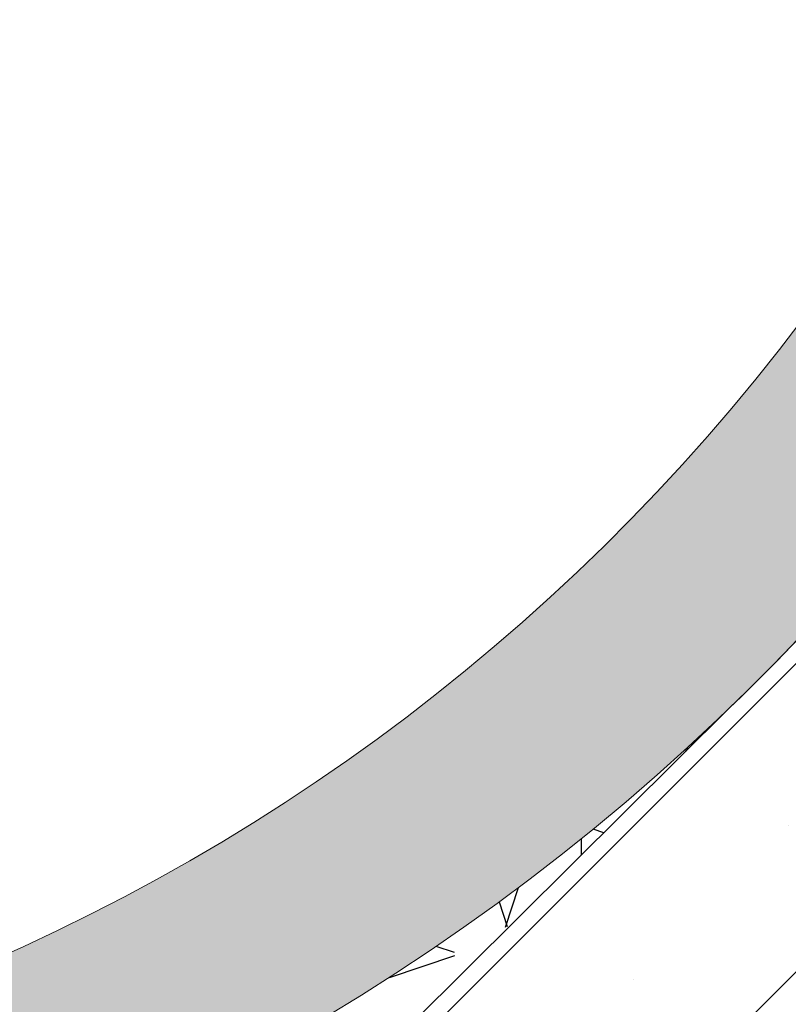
# Model space of a CAD drawing. Header units: metres. Extents: x 174423 to 274510, y 410991 to 462742.
# Tile 850 of 1056: x 174700.47 to 174708.02, y 462400.84 to 462410.51. Entities that reach past the tile are written whole.
import ezdxf

# ---------------------------------------------------------------- set-up
doc = ezdxf.new("R2010")
doc.units = ezdxf.units.M
doc.layers.add('-DR-nw-arc-menggranulaat 0.15 m halfverharding', color=250, linetype='Continuous')
doc.layers.add('-DR-nw-BRM-arc-zand voor zandbed', color=252, linetype='Continuous', lineweight=9)
doc.layers.add('-DR-nw-gr-arc-groeiplaats-grond gazon 0.30', color=250, linetype='Continuous', lineweight=9)

msp = doc.modelspace()

# ---------------------------------------------------------------- hatches: boundary and pattern name
at = {"layer": '-DR-nw-arc-menggranulaat 0.15 m halfverharding'}
h = msp.add_hatch(dxfattribs=at)
h.set_pattern_fill('AVH-FUNDERING_GRANULAAT_BETON', color=256, scale=0.5, angle=6.617589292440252e-10, pattern_type=2)
h.set_pattern_definition([(6.61758929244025e-10, (170428.7378876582, 465917.0970284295), (1.99999999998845, 1.0000000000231), [0.5, -4.5]), (18.43495000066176, (170428.9878876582, 465916.0970284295), (1.999999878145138, 1.000002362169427), [0.7905699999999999, -15.02082]), (71.56505000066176, (170428.7378876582, 465917.0970284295), (1.500001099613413, -0.5000004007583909), [0.79057, -0.79057]), (90, (170428.9878876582, 465916.0970284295), (-1.0000000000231, 1.99999999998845), [0.5, -4.5]), (108.4349500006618, (170429.2378876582, 465917.0970284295), (-1.000002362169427, 1.999999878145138), [0.7905699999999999, -15.02082]), (161.5650500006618, (170428.2378876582, 465916.8470284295), (0.5000004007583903, 1.500001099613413), [0.79057, -0.79057]), (180.0000000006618, (170428.4878876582, 465916.3470284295), (-1.99999999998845, -1.0000000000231), [0.5, -4.5]), (198.4349500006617, (170428.2378876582, 465917.3470284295), (-1.999999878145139, -1.000002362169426), [0.79057, -15.02082]), (270, (170428.2378876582, 465917.3470284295), (1.000000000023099, -1.99999999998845), [0.5, -4.5]), (288.4349500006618, (170427.9878876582, 465916.3470284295), (1.000002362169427, -1.999999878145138), [0.79057, -15.02082])])
h.paths.add_polyline_path([(174700.6903918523, 462397.0423613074), (174707.4555587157, 462403.7583277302, -0.1354581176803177), (174697.1728975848, 462398.1649093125, -0.6320312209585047), (174698.298156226, 462396.7516789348, 0.2000110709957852), (174698.0304874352, 462392.2979486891, -0.3005801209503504), (174696.670743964, 462386.9547810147, 0.2015229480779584), (174694.7755602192, 462382.8811878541, -0.597433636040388), (174693.1943761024, 462382.1056486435, -0.2156025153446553), (174697.3251281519, 462374.9746375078), (174696.5915472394, 462382.2617397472, -0.2377065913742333), (174697.8813022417, 462385.6226591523, 0.3005801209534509), (174699.7305533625, 462392.8893671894, -0.2885919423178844)])
at = {"layer": '-DR-nw-BRM-arc-zand voor zandbed'}
h = msp.add_hatch(dxfattribs=at)
h.set_pattern_fill('AGW-GROND_ZAND', color=256, scale=0.2, angle=89.99989741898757, pattern_type=2)
h.set_pattern_definition([(127.4998974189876, (0, 0), (-0.3853647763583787, -0.0125979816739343), [0, -0.304, 0, -0.34, 0, -0.325]), (97.49989741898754, (0, 0), (-0.5644285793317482, 0.3539563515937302), [0, -0.164, 0, -0.274, 0, -0.105]), (57.49989741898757, (-4.404325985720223e-07, -0.2459999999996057), (-0.001130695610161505, 0.6228283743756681), [0, -0.1, 0, -0.36, 0, -0.47]), (47.49989741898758, (-4.404325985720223e-07, -0.2459999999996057), (-0.1755340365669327, 0.6012256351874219), [0, -0.05, 0, -0.236, 0, -0.27])])
edge = h.paths.add_edge_path()
edge.add_line((174646.9794015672, 462404.4816843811), (174646.9794015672, 462425.9816843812))
edge.add_line((174646.9794015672, 462425.9816843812), (174648.5794015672, 462426.5823444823))
edge.add_line((174648.5794015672, 462426.5823444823), (174648.5794015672, 462403.5909664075))
edge.add_line((174648.5794015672, 462403.5909664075), (174676.1794015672, 462403.5909664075))
edge.add_line((174676.1794015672, 462403.5909664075), (174676.1794015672, 462426.5823444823))
edge.add_line((174676.1794015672, 462426.5823444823), (174678.1794015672, 462427.5909664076))
edge.add_line((174678.1794015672, 462427.5909664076), (174678.1794015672, 462399.5909664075))
edge.add_line((174678.1794015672, 462399.5909664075), (174692.1804956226, 462399.5909664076))
edge.add_arc((174692.1804956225, 462419.5909664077), 20.00000000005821, 270.0000000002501, 338.1210783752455)
edge.add_line((174710.7399637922, 462412.1380380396), (174716.9453985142, 462427.5909664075))
edge.add_line((174716.9453985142, 462427.5909664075), (174696.9675708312, 462427.5909664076))
edge.add_line((174696.9675708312, 462427.5909664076), (174696.9675708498, 462429.5909664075))
edge.add_line((174696.9675708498, 462429.5909664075), (174717.7485388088, 462429.5909664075))
edge.add_line((174717.7485388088, 462429.5909664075), (174727.4351278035, 462453.7154319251))
edge.add_line((174727.4351278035, 462453.7154319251), (174729.2913391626, 462452.9700328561))
edge.add_line((174729.2913391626, 462452.9700328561), (174712.5959106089, 462411.3927452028))
edge.add_arc((174692.1804956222, 462419.5909664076), 22.00000000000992, 270.0000000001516, 338.1210783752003, ccw=False)
edge.add_line((174692.1804956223, 462397.5909664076), (174676.1794015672, 462397.5909664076))
edge.add_line((174676.1794015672, 462397.5909664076), (174676.1794015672, 462401.5909664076))
edge.add_line((174676.1794015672, 462401.5909664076), (174648.4514679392, 462401.5909664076))
edge.add_line((174648.4514679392, 462401.5909664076), (174646.5794015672, 462402.7253533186))
edge.add_line((174646.5794015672, 462402.7253533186), (174646.5794015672, 462404.4816843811))
edge.add_line((174646.5794015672, 462404.4816843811), (174646.9794015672, 462404.4816843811))
at = {"layer": '-DR-nw-gr-arc-groeiplaats-grond gazon 0.30'}
h = msp.add_hatch(dxfattribs=at)
h.set_pattern_fill('SACNCR', color=256, scale=0.9)
h.set_pattern_definition([(45, (0, 0), (-1.51541822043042, 1.51541822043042), []), (45, (1.51542, 0), (-1.51541822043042, 1.51541822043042), [0, -2.143125])])
edge = h.paths.add_edge_path()
edge.add_arc((174692.1804956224, 462419.5909664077), 21.99999999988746, 313.9731383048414, 338.1210783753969)
edge.add_line((174712.5959106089, 462411.3927452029), (174729.3292659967, 462453.0625642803))
edge.add_arc((174722.8267852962, 462455.6737664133), 7.007184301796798, 338.1210783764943, 382.860176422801)
edge.add_line((174729.2835948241, 462458.3959424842), (174727.2873007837, 462466.9280550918))
edge.add_arc((174745.0086944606, 462471.0744036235), 18.19999999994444, 106.96414815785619, 193.168839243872, ccw=False)
edge.add_line((174739.6984211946, 462488.4824764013), (174745.3698931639, 462484.9937201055))
edge.add_line((174745.3698931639, 462484.9937201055), (174743.0914998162, 462478.4499658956))
edge.add_line((174743.0914998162, 462478.4499658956), (174739.5753510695, 462470.9766412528))
edge.add_line((174739.5753510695, 462470.9766412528), (174733.943370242, 462457.2036683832))
edge.add_line((174733.943370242, 462457.2036683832), (174728.7332756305, 462444.7345011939))
edge.add_line((174728.7332756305, 462444.7345011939), (174723.8505601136, 462431.7300442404))
edge.add_line((174723.8505601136, 462431.7300442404), (174719.746990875, 462422.7412276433))
edge.add_line((174719.746990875, 462422.7412276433), (174715.9310953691, 462411.9907123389))
edge.add_line((174715.9310953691, 462411.9907123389), (174710.2265331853, 462399.3815638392))
edge.add_line((174710.2265331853, 462399.3815638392), (174705.9203886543, 462385.5204808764))
edge.add_line((174705.9203886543, 462385.5204808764), (174702.8855621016, 462380.1516529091))
edge.add_line((174702.8855621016, 462380.1516529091), (174697.940973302, 462369.4874835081))
edge.add_line((174697.940973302, 462369.4874835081), (174696.631422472, 462370.1879981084))
edge.add_arc((174687.3754168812, 462373.9730160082), 9.99999999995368, 337.759089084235, 365.7485078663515)
edge.add_line((174697.3251281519, 462374.9746375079), (174696.5915472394, 462382.2617397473))
edge.add_arc((174700.5714317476, 462382.662388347), 3.999999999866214, 132.2628169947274, 185.7485078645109, ccw=False)
edge.add_arc((174693.3080820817, 462390.6551195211), 6.79999999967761, 312.2628169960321, 379.1817505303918)
edge.add_arc((174703.5084776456, 462394.2036305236), 4.000000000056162, 134.7908955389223, 199.1817505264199, ccw=False)
edge.add_line((174700.6903918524, 462397.0423613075), (174707.4555587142, 462403.7583277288))

# ---------------------------------------------------------------- linework, layer by layer
at = {"layer": '-DR-nw-BRM-arc-zand voor zandbed'}
msp.add_lwpolyline([(174646.9794015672, 462404.4816843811), (174646.9794015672, 462425.9816843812), (174648.5794015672, 462426.5823444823), (174648.5794015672, 462403.5909664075), (174676.1794015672, 462403.5909664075), (174676.1794015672, 462426.5823444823), (174678.1794015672, 462427.5909664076), (174678.1794015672, 462399.5909664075), (174692.1804956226, 462399.5909664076, 0.3063084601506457), (174710.7399637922, 462412.1380380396), (174716.9453985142, 462427.5909664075), (174696.9675708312, 462427.5909664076), (174696.9675708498, 462429.5909664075), (174717.7485388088, 462429.5909664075), (174727.4351278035, 462453.7154319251), (174729.2913391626, 462452.9700328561), (174712.5959106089, 462411.3927452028, -0.3063084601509), (174692.1804956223, 462397.5909664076), (174676.1794015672, 462397.5909664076), (174676.1794015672, 462401.5909664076), (174648.4514679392, 462401.5909664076), (174646.5794015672, 462402.7253533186), (174646.5794015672, 462404.4816843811)], format="xyb", close=True, dxfattribs=at)
at = {"layer": '-DR-nw-gr-arc-groeiplaats-grond gazon 0.30'}
msp.add_lwpolyline([(174707.4555587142, 462403.7583277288, 0.1057569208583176), (174712.5959106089, 462411.3927452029), (174729.3292659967, 462453.0625642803, 0.197729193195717), (174729.2835948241, 462458.3959424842), (174727.2873007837, 462466.9280550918, -0.3949425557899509), (174739.6984211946, 462488.4824764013), (174745.3698931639, 462484.9937201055), (174743.0914998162, 462478.4499658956), (174739.5753510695, 462470.9766412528), (174733.943370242, 462457.2036683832), (174728.7332756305, 462444.7345011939), (174723.8505601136, 462431.7300442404), (174719.746990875, 462422.7412276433), (174715.9310953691, 462411.9907123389), (174710.2265331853, 462399.3815638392), (174705.9203886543, 462385.5204808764), (174702.8855621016, 462380.1516529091), (174697.940973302, 462369.4874835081), (174696.631422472, 462370.1879981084, 0.1227376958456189), (174697.3251281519, 462374.9746375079), (174696.5915472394, 462382.2617397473, -0.2377065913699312), (174697.8813022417, 462385.6226591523, 0.3005801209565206), (174699.7305533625, 462392.8893671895, -0.2885919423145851), (174700.6903918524, 462397.0423613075)], format="xyb", close=True, dxfattribs=at)

doc.saveas('drawing.dxf')
